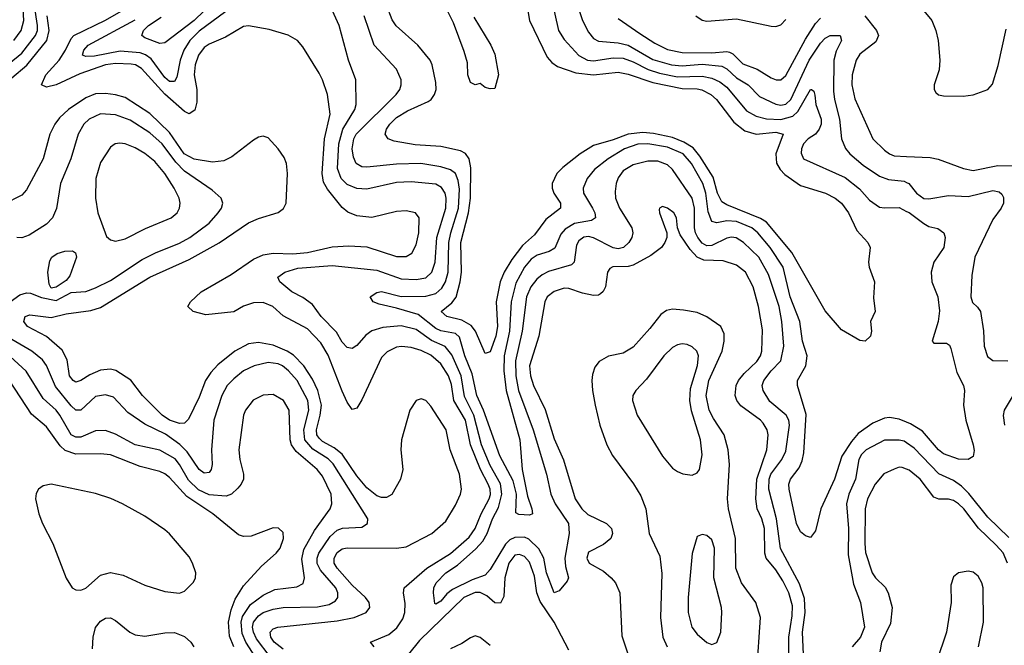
# Model space of a CAD drawing. Header units: inches. Extents: x 990535 to 1117859, y 769386 to 892122.
# Tile 401 of 656: x 1096402 to 1100396, y 792057 to 794594. Entities that reach past the tile are written whole.
import ezdxf

# ---------------------------------------------------------------- set-up
doc = ezdxf.new("R2010")
doc.units = ezdxf.units.IN
doc.header["$MEASUREMENT"] = 0
doc.layers.add('B0799', color=7, linetype='Continuous')
doc.layers.add('B1709', color=7, linetype='Continuous')

msp = doc.modelspace()

# ---------------------------------------------------------------- linework, layer by layer
at = {"layer": 'B0799', "color": 5}
for points, elevation in [([(1096377.9, 794510), (1096407.5, 794550), (1096418.4, 794590), (1096412.4, 794707.6)], 2760), ([(1098638.6, 794730), (1098684.6, 794590), (1098710, 794543.2), (1098730, 794516.8), (1098750, 794507), (1098830, 794499.5), (1098870, 794490.7), (1098970, 794432.9), (1099045.8, 794410), (1099090, 794406.2), (1099170, 794413.3), (1099250, 794405), (1099270, 794394.1), (1099310, 794358.4), (1099356.6, 794330), (1099402.8, 794282.8), (1099470, 794251.8), (1099490, 794247.5), (1099510, 794251), (1099530, 794270.1), (1099604.8, 794430), (1099650, 794499), (1099670, 794519), (1099690, 794529.5), (1099730.1, 794530.1), (1099735.4, 794510), (1099713.8, 794466.2), (1099704.8, 794430), (1099703.2, 794303.2), (1099707.3, 794270), (1099728.1, 794190), (1099736.4, 794110), (1099751.9, 794071.9), (1099769.4, 794050), (1099823.1, 794003.1), (1099890, 793959.5), (1099926.2, 793946.2), (1099990, 793938.4), (1100000, 793933.4)], 2660), ([(1097839.8, 792050), (1097825, 792070), (1097899.7, 792100.3), (1097931.9, 792128.1), (1097955.8, 792164.2), (1097964.5, 792190), (1097966, 792226), (1097958.2, 792270), (1097962.2, 792290), (1098053.8, 792370), (1098150, 792429.4), (1098224.7, 792495.3), (1098250.2, 792530), (1098274.5, 792590), (1098306.9, 792650), (1098311.2, 792668.8), (1098310.2, 792690), (1098302.9, 792710), (1098271.5, 792770), (1098230.4, 792870), (1098210, 792970), (1098163.3, 793050), (1098154.2, 793114.2), (1098141.5, 793150), (1098110, 793198.7), (1098070, 793232.7), (1098030, 793251.5), (1097990, 793263.7), (1097951.2, 793268.8), (1097930, 793265.8), (1097892.9, 793247.1), (1097870, 793223.2), (1097790, 793052.2), (1097770, 793018), (1097750, 793012.8), (1097730, 793042.6), (1097710, 793087.2), (1097653.4, 793233.4), (1097623.6, 793283.6), (1097570, 793339.9), (1097470, 793392.7), (1097429.3, 793430), (1097390, 793446.9), (1097350, 793446.1), (1097310, 793432.4), (1097270, 793408.7), (1097157.4, 793397.4), (1097105.2, 793410), (1097083.6, 793430), (1097094.7, 793450), (1097138.3, 793490), (1097260.1, 793559.9), (1097350, 793622), (1097390, 793640.5), (1097430, 793646.4), (1097510, 793644.8), (1097570, 793649.2), (1097670, 793671.9), (1097737.3, 793677.3), (1097810, 793672.6), (1097930, 793633.9), (1097970, 793633.2), (1097992.7, 793647.3), (1098010, 793681.3), (1098020.8, 793730), (1098022.4, 793790), (1098007, 793810), (1097970, 793818.4), (1097930, 793815.5), (1097830, 793792.2), (1097770, 793798.4), (1097733.5, 793813.5), (1097710, 793831.9), (1097650, 793906.1), (1097634.9, 793934.9), (1097629, 793970), (1097638.1, 794110), (1097662, 794210), (1097649.9, 794289.9), (1097630.4, 794350.4), (1097617.1, 794377.1), (1097550, 794483.6), (1097528.9, 794508.9), (1097490.8, 794530.8), (1097413.4, 794553.4), (1097330, 794568.6), (1097310, 794566.6), (1097236.6, 794523.4), (1097170, 794494.6), (1097150, 794481), (1097126.9, 794450), (1097113.2, 794410), (1097109.4, 794370), (1097120.7, 794310), (1097120.5, 794259.5), (1097112.9, 794227.1), (1097090, 794212.2), (1097070, 794221.7), (1096990, 794291.5), (1096895.8, 794395.8), (1096871.3, 794410), (1096854, 794414), (1096790, 794416.6), (1096750, 794410.4), (1096645.5, 794374.5), (1096550, 794329.3), (1096510, 794320.4), (1096490, 794329.7), (1096507.2, 794370), (1096562.2, 794430), (1096587.8, 794470), (1096610, 794517.5), (1096621.8, 794530), (1096750, 794591.8), (1096870, 794661.2)], 2680), ([(1097290, 794664.9), (1097130, 794546.7), (1097091.8, 794510), (1097067.6, 794470), (1097052.8, 794430), (1097039.4, 794360.6), (1097030, 794343.7), (1097010, 794343.5), (1096990, 794358.9), (1096935, 794435), (1096911.7, 794451.7), (1096890, 794459.1), (1096810, 794465.7), (1096705.6, 794445.6), (1096670, 794444.1), (1096656.8, 794450), (1096661.7, 794470), (1096679, 794490), (1096870, 794593.7)], 2660), ([(1097190, 794667.4), (1097109.7, 794590), (1096990, 794499.4), (1096970, 794496.8), (1096910, 794520.5), (1096897, 794530), (1096903.9, 794550), (1096923.7, 794570), (1096975.9, 794604.1)], 2640), ([(1098456.5, 794670), (1098469.6, 794590), (1098541.9, 794441.9), (1098560.4, 794420.4), (1098583.3, 794403.3), (1098657.7, 794377.7), (1098730, 794369.6), (1098830, 794381.1), (1098870, 794373.3), (1098970, 794338.7), (1099090, 794314.7), (1099150, 794313.9), (1099169.3, 794309.3), (1099205, 794290), (1099228.6, 794270), (1099298.4, 794178.4), (1099343.6, 794143.6), (1099389.8, 794129.8), (1099470, 794137.4), (1099498.5, 794130), (1099468.7, 794050), (1099472.3, 794012.3), (1099486.8, 793986.8), (1099506.3, 793966.3), (1099570, 793921.7), (1099670.3, 793890), (1099710.3, 793870), (1099735.6, 793850), (1099763.6, 793810), (1099798.2, 793738.2), (1099842.4, 793690), (1099852.7, 793670), (1099845.5, 793610), (1099848.2, 793590), (1099870.3, 793530), (1099865.7, 793465.7), (1099872.4, 793410), (1099854, 793370), (1099857.1, 793330), (1099853.4, 793310), (1099831.3, 793290), (1099810, 793293.2), (1099735.9, 793335.9), (1099670, 793412.7), (1099533.7, 793650), (1099432.1, 793772.1), (1099406.9, 793786.9), (1099270, 793842.9), (1099250, 793855.6), (1099232.9, 793890), (1099214.6, 793954.6), (1099160.5, 794040.5), (1099133.4, 794073.4), (1099096.8, 794096.8), (1099050, 794115.4), (1098972.8, 794132.8), (1098930, 794136.8), (1098870, 794130), (1098810, 794107), (1098730, 794084.1), (1098675, 794050), (1098605.3, 793994.7), (1098581.1, 793970), (1098561.4, 793930), (1098561.3, 793910), (1098568.4, 793890), (1098596.2, 793850), (1098595.5, 793830), (1098536.5, 793783.5), (1098490, 793720.7), (1098441.7, 793678.3), (1098398.5, 793621.5), (1098366.9, 793570), (1098351.5, 793530), (1098334.4, 793450), (1098339.6, 793350), (1098333.5, 793310), (1098310, 793246.6), (1098290, 793239.6), (1098250.5, 793330), (1098233.2, 793353.2), (1098195, 793375), (1098134.7, 793390), (1098112.1, 793410), (1098155.1, 793444.9), (1098172, 793468), (1098188.5, 793530), (1098193.5, 793570), (1098191.7, 793690), (1098221.9, 793810), (1098230.8, 793870), (1098232.3, 793992.3), (1098224.9, 794030), (1098210.8, 794050.8), (1098190, 794061.8), (1098110, 794079.5), (1098005.8, 794085.8), (1097920.7, 794100.7), (1097896.9, 794110), (1097884, 794130), (1097889.3, 794150), (1097902.9, 794170), (1097930, 794196.5), (1097975.4, 794224.6), (1098058.3, 794261.7), (1098071.1, 794270), (1098084.6, 794290), (1098090.9, 794310), (1098090, 794339), (1098075.2, 794410), (1098067, 794430), (1098017.5, 794490), (1097928.9, 794568.9), (1097913.3, 794593.3), (1097890, 794652.3)], 2620), ([(1098560.8, 794670), (1098587.8, 794550), (1098610, 794513.4), (1098670, 794448.6), (1098705.3, 794430), (1098730, 794426.7), (1098810, 794438.5), (1098850, 794437.8), (1098890, 794422.6), (1098951.1, 794391.1), (1098997, 794377), (1099070, 794362.3), (1099170, 794365.2), (1099210, 794357.1), (1099242.1, 794342.1), (1099270, 794319.9), (1099350, 794223.9), (1099390, 794202), (1099431.8, 794191.8), (1099490, 794189.2), (1099537.8, 794202.2), (1099559.1, 794220.9), (1099609.7, 794310.3), (1099614, 794310), (1099623.4, 794303.4), (1099627.8, 794287.8), (1099631.3, 794250), (1099653.7, 794190), (1099653.2, 794170), (1099645.4, 794150), (1099630.1, 794129.9), (1099600.2, 794110), (1099581.6, 794090), (1099573.4, 794070), (1099572.8, 794052.8), (1099582, 794030), (1099750, 793953.1), (1099808.3, 793908.3), (1099850, 793862.2), (1099890, 793834.1), (1099910, 793830.1), (1099970, 793832.1), (1100000, 793816.4)], 2640), ([(1096270, 794344.6), (1096410, 794458), (1096466.1, 794530), (1096473.7, 794550), (1096474.3, 794570), (1096462.1, 794650)], 2740), ([(1099582.8, 791990), (1099576.9, 792110), (1099588.6, 792190), (1099586.3, 792246.3), (1099565.4, 792305.4), (1099488.9, 792448.9), (1099471.6, 792570), (1099440.6, 792690), (1099442.1, 792730), (1099449.7, 792750), (1099493.7, 792810), (1099510, 792844.4), (1099524.9, 792950), (1099522.2, 792970), (1099511.7, 792990), (1099444.7, 793044.7), (1099417.5, 793090), (1099414, 793110), (1099420.6, 793130), (1099450, 793169.2), (1099490, 793210.5), (1099501.2, 793270), (1099493.9, 793370), (1099482.7, 793430), (1099439.8, 793559.8), (1099400.4, 793630), (1099338.3, 793690), (1099309.1, 793709.1), (1099290, 793712.3), (1099270, 793707.8), (1099210, 793677.9), (1099190, 793676.8), (1099170, 793688), (1099152.7, 793710), (1099143.7, 793730), (1099139.8, 793750), (1099139.6, 793830), (1099129.6, 793869.6), (1099050, 793986.6), (1099030, 794005.5), (1098990, 794020.5), (1098950, 794020.5), (1098890, 794005.2), (1098850, 793980.2), (1098830, 793951.8), (1098822.1, 793930), (1098817.3, 793897.3), (1098819.2, 793870), (1098834.7, 793830), (1098884.6, 793750), (1098889.4, 793730), (1098885.5, 793710), (1098872.6, 793690), (1098851.4, 793670), (1098830, 793663.9), (1098810, 793667.9), (1098730, 793708.8), (1098710, 793713.9), (1098690, 793711.4), (1098670, 793696.4), (1098660.2, 793679.8), (1098650.7, 793610), (1098640.2, 793599.8), (1098547.3, 793572.7), (1098520.9, 793559.1), (1098499.1, 793540.9), (1098475.7, 793510), (1098458.4, 793470), (1098440.6, 793330), (1098412.8, 793210), (1098414.8, 793150), (1098425.6, 793090), (1098485.5, 792930), (1098539.6, 792750), (1098556.8, 792670), (1098574.6, 792630), (1098627.9, 792550), (1098630.6, 792510), (1098613.3, 792410), (1098616.1, 792376.1), (1098627.8, 792330), (1098623.2, 792316.8), (1098590, 792277.2), (1098570, 792269.7), (1098539.1, 792350), (1098528.4, 792410), (1098508.2, 792448.2), (1098467.7, 792487.7), (1098450, 792495.2), (1098410, 792494.4), (1098390, 792484.3), (1098373.1, 792466.9), (1098310, 792364.2), (1098290, 792340.7), (1098237.3, 792322.7), (1098157.4, 792282.6), (1098134.9, 792265.1), (1098110, 792236.1), (1098090, 792223.5), (1098085.9, 792225.9), (1098079.9, 792270), (1098082.5, 792290), (1098092, 792310), (1098130.5, 792350), (1098177.8, 792382.2), (1098252.3, 792447.7), (1098280.8, 792479.2), (1098298.6, 792510), (1098319.3, 792570), (1098344.5, 792615.5), (1098358, 792670), (1098352, 792712), (1098310, 792785.3), (1098274.7, 792870), (1098243.6, 792990), (1098205.8, 793065.8), (1098193.3, 793150), (1098155, 793235), (1098128.5, 793268.5), (1098072.8, 793292.8), (1098010, 793336.8), (1097950, 793352.7), (1097875.1, 793344.9), (1097830, 793331.9), (1097806, 793314), (1097770, 793271.8), (1097750, 793260.3), (1097730, 793264.6), (1097710, 793285.8), (1097686.7, 793326.7), (1097624.7, 793390), (1097590, 793438.5), (1097550, 793466.8), (1097506.3, 793490), (1097457.6, 793530), (1097449.6, 793550), (1097478, 793570), (1097530, 793586.1), (1097670, 793597.5), (1097850, 793577.3), (1097950, 793542.9), (1098010, 793539.5), (1098050, 793547.3), (1098073.4, 793570), (1098086.7, 793610), (1098094.7, 793710), (1098130.8, 793830), (1098132.3, 793870), (1098127.5, 793890), (1098113.1, 793913.1), (1098090, 793926.6), (1097990, 793935.8), (1097930, 793932.8), (1097810, 793906.7), (1097770, 793908.6), (1097730, 793925.9), (1097705.8, 793950), (1097690.5, 793990.5), (1097696.2, 794090), (1097712.9, 794150), (1097760.9, 794230), (1097766.9, 794250), (1097765, 794350), (1097735.2, 794430), (1097697.4, 794570), (1097671.2, 794630)], 2660), ([(1098243.9, 794603.9), (1098313.2, 794490), (1098330, 794454), (1098344.4, 794370), (1098330, 794315.3), (1098310, 794313.2), (1098290, 794319), (1098270, 794335.3), (1098250, 794329), (1098230, 794339.5), (1098219.3, 794370), (1098218.3, 794418.3), (1098205.3, 794465.3), (1098161.5, 794581.5), (1098127.9, 794647.9)], 2580), ([(1096370, 794358.1), (1096431.2, 794408.8), (1096511.7, 794510), (1096521.2, 794550), (1096513.7, 794610)], 2720), ([(1100000, 792961.9), (1099970, 792974.3), (1099930, 792980.5), (1099910, 792977.7), (1099862.3, 792957.7), (1099803.9, 792916.1), (1099776.2, 792883.8), (1099736.8, 792823.2), (1099707, 792730), (1099652.4, 792610), (1099630, 792521.2), (1099610, 792493.2), (1099590, 792500.9), (1099570, 792517), (1099553.7, 792550), (1099523, 792690), (1099522, 792710), (1099529.1, 792730), (1099564, 792776), (1099575.9, 792804.1), (1099583, 792837), (1099592.7, 792992.7), (1099557, 793110), (1099557.5, 793130), (1099590.9, 793190), (1099597.1, 793230), (1099577.9, 793290), (1099567.1, 793370), (1099527.1, 793470), (1099498.9, 793590), (1099447, 793670), (1099395.8, 793730), (1099372.2, 793750), (1099310, 793775.6), (1099270, 793777.4), (1099230, 793769.4), (1099210, 793775.4), (1099194.7, 793814.7), (1099185.8, 793890), (1099173.4, 793930), (1099127.9, 794010), (1099092.8, 794050), (1099030, 794077.1), (1098950, 794090.7), (1098910, 794089.4), (1098855.5, 794070), (1098788.7, 794030), (1098733.7, 793986.3), (1098704.5, 793950), (1098687.5, 793910), (1098689.5, 793890), (1098726, 793830), (1098735.4, 793810), (1098737.6, 793790), (1098721.3, 793778.7), (1098652.9, 793767.1), (1098615.3, 793744.7), (1098596.7, 793723.3), (1098573.3, 793666.7), (1098550, 793653.9), (1098501.1, 793638.9), (1098477.2, 793622.8), (1098449.4, 793590), (1098414.9, 793525.1), (1098395.6, 793450), (1098388.6, 793330), (1098366.6, 793230), (1098365.3, 793170), (1098375.8, 793090), (1098431.1, 792890), (1098440.6, 792770), (1098461.3, 792661.3), (1098479.3, 792610), (1098481.6, 792590), (1098470, 792585), (1098426.8, 792586.8), (1098414.2, 792594.2), (1098417.1, 792670), (1098403.4, 792723.4), (1098350, 792824.8), (1098283.6, 793010), (1098256.7, 793070), (1098238, 793158), (1098208, 793230), (1098186.5, 793306.5), (1098170, 793320.6), (1098110, 793331.9), (1098090, 793341.3), (1098017.9, 793397.9), (1097930, 793424.4), (1097859.6, 793439.6), (1097835.6, 793450), (1097824.2, 793470), (1097850, 793487.8), (1097870, 793491.2), (1097950, 793471.6), (1098050, 793472.6), (1098090, 793483.5), (1098114.6, 793505.4), (1098129, 793531), (1098139.5, 793570), (1098142.5, 793690), (1098150.7, 793730), (1098182.5, 793830), (1098186.6, 793906.6), (1098181.3, 793941.3), (1098169.9, 793969.9), (1098150, 793984.3), (1098110, 793997.4), (1098029.7, 794010.3), (1097930, 794008.1), (1097810, 793995.4), (1097790, 793997), (1097767.3, 794010), (1097756, 794036), (1097750.6, 794070), (1097757.3, 794110), (1097767.4, 794130), (1097928.9, 794290), (1097943.5, 794310), (1097949.8, 794330), (1097949.8, 794349.8), (1097930, 794393.7), (1097839.5, 794490), (1097799, 794610)], 2640), ([(1098830, 794598.9), (1098917.3, 794537.3), (1098978.8, 794498.8), (1099030, 794473.3), (1099090, 794461.2), (1099210, 794459.8), (1099270, 794465), (1099281.9, 794461.9), (1099294.9, 794454.9), (1099335.3, 794415.3), (1099393.1, 794393.1), (1099450, 794357.3), (1099470.4, 794349.6), (1099490, 794350.1), (1099510, 794366.8), (1099590, 794514.2), (1099630, 794578.8), (1099650, 794599.9)], 2680), ([(1099144.3, 794610), (1099170, 794592.2), (1099190, 794587.1), (1099310, 794597.4), (1099450, 794566.9), (1099470, 794566.2), (1099490, 794573.3), (1099510, 794594.8)], 2720), ([(1099830.1, 794610), (1099878, 794550), (1099885.2, 794530), (1099875.7, 794504.3), (1099810, 794454.1), (1099794.6, 794430), (1099779.6, 794370), (1099778.3, 794330), (1099790, 794273.1), (1099863.5, 794110), (1099910, 794065), (1099930, 794049.6), (1099950, 794041.6), (1100000, 794039.4)], 2680), ([(1097470, 792040.4), (1097434.5, 792070), (1097420.5, 792090), (1097417.9, 792110), (1097430, 792123.7), (1097449.6, 792130.4), (1097690, 792155.4), (1097759.1, 792170), (1097807.4, 792190), (1097822.8, 792210), (1097820.2, 792230), (1097804.8, 792250), (1097750, 792300.8), (1097689.9, 792370), (1097677.6, 792390), (1097676.9, 792410), (1097690, 792432.7), (1097710, 792447.2), (1097730, 792451.6), (1097930, 792451), (1097970, 792456.6), (1098074, 792510), (1098130, 792559.8), (1098170, 792624.4), (1098190.6, 792670), (1098194.5, 792690), (1098186.4, 792750), (1098148.5, 792850), (1098132.2, 792930), (1098070, 793026.8), (1098050, 793049), (1098030, 793055.9), (1098010, 793049.7), (1097984.8, 793010), (1097950.9, 792890), (1097947.5, 792850), (1097956.1, 792770), (1097946.4, 792730), (1097911.8, 792668.2), (1097890, 792655.9), (1097870, 792656.3), (1097850, 792663.4), (1097810, 792694.6), (1097770, 792744.1), (1097710, 792831.7), (1097677.5, 792857.5), (1097630, 792882.7), (1097616.2, 792896.2), (1097607.9, 792910), (1097605.3, 792930), (1097621, 792990), (1097626.2, 793030), (1097611.8, 793090), (1097590, 793135.8), (1097555.1, 793190), (1097512.6, 793232.6), (1097487.4, 793250), (1097430, 793273.5), (1097370, 793284.8), (1097330, 793279.3), (1097274.4, 793250), (1097205.5, 793194.5), (1097177, 793163), (1097155.7, 793130), (1097130, 793063.5), (1097086.9, 792973.1), (1097070, 792957.7), (1097050, 792956.6), (1097010, 792970.3), (1096979.3, 792990), (1096900.2, 793070), (1096852.5, 793132.5), (1096791.7, 793171.7), (1096770, 793175.9), (1096730, 793172), (1096686.4, 793153.6), (1096650, 793130.5), (1096630, 793123.4), (1096618.5, 793130), (1096603.7, 793150), (1096594, 793214), (1096574, 793254), (1096510, 793309.3), (1096433.7, 793350), (1096418, 793370), (1096423.5, 793390), (1096443.3, 793396.7), (1096530, 793385.4), (1096590, 793400.4), (1096690, 793414.4), (1096730, 793427.2), (1096930, 793549.2), (1097090, 793621.6), (1097210.8, 793689.2), (1097330, 793770.1), (1097370, 793787.8), (1097450, 793811.6), (1097472.6, 793827.4), (1097482.5, 793850), (1097487.7, 793970), (1097483.6, 794010), (1097474.5, 794034.5), (1097450, 794069.7), (1097410, 794114), (1097390, 794122), (1097370, 794117), (1097350, 794104.7), (1097263, 794037), (1097230, 794021.3), (1097183.4, 794016.6), (1097110, 794027.9), (1097069.3, 794049.3), (1097010, 794136.1), (1096930, 794213.5), (1096830, 794277.5), (1096790, 794289.5), (1096750, 794294.2), (1096710, 794292.4), (1096670, 794276.7), (1096599.3, 794230), (1096563.7, 794196.3), (1096544.2, 794170), (1096524.5, 794130), (1096497.4, 794030), (1096430, 793904.4), (1096410, 793881.5), (1096336.2, 793843.8)], 2720), ([(1096363.5, 793450), (1096402.1, 793477.9), (1096430, 793486.1), (1096445.3, 793485.3), (1096490, 793467.3), (1096550, 793455.2), (1096610, 793486.9), (1096670, 793491.3), (1096710, 793505.7), (1096770, 793535.6), (1096899.1, 793620.9), (1096952.3, 793647.7), (1097050, 793687.2), (1097091.6, 793710), (1097170, 793768.1), (1097207.3, 793810), (1097220.3, 793830), (1097226, 793850), (1097219.7, 793870), (1097182.6, 793902.6), (1097070, 793979.9), (1097035.8, 794015.8), (1096979.4, 794090), (1096930, 794134.8), (1096850, 794186.7), (1096790, 794208.5), (1096730, 794211.4), (1096683.2, 794190), (1096661.6, 794170), (1096639.2, 794130), (1096608.9, 794030), (1096567.5, 793930), (1096551.4, 793828.6), (1096534.9, 793790), (1096510, 793764.4), (1096440.1, 793719.9), (1096410.7, 793709.3), (1096390, 793710.5)], 2740), ([(1099521.3, 791950), (1099522.4, 792090), (1099535.9, 792175.9), (1099536.7, 792216.7), (1099522.1, 792270), (1099497.9, 792317.9), (1099470, 792362.3), (1099430.5, 792410.5), (1099425.4, 792430), (1099423.1, 792530), (1099412.2, 792570), (1099394.3, 792610), (1099387.7, 792650), (1099391.9, 792730), (1099433.3, 792850), (1099438.5, 792910), (1099434, 792930), (1099417.6, 792957.6), (1099406.7, 792970), (1099327.6, 793027.6), (1099311, 793050), (1099304.5, 793070), (1099308.3, 793110), (1099318.4, 793130), (1099341.4, 793158.6), (1099392.8, 793207.2), (1099406.7, 793230), (1099412.1, 793250), (1099415.5, 793335.5), (1099399.4, 793430), (1099377.5, 793510), (1099346.7, 793570), (1099310, 793598.5), (1099256.2, 793616.2), (1099177.9, 793617.9), (1099150, 793630.7), (1099122, 793662), (1099080.6, 793720.6), (1099071, 793750), (1099066.4, 793790), (1099055.8, 793810), (1099030, 793829.7), (1099010, 793835.8), (1098997.3, 793830), (1098996.3, 793823.7), (1098997.4, 793810), (1099027.3, 793730), (1099026.5, 793710), (1099019.3, 793690), (1099005, 793670), (1098962.9, 793637.1), (1098890, 793598), (1098870, 793592.6), (1098808.7, 793591.3), (1098795.6, 793584.4), (1098786.8, 793570), (1098778.1, 793510), (1098769, 793491), (1098758.4, 793481.6), (1098750, 793476.5), (1098730, 793475.7), (1098685, 793485), (1098630, 793504), (1098610, 793504.3), (1098570, 793491.5), (1098542.1, 793470), (1098532.5, 793450), (1098507.9, 793310), (1098470.5, 793190), (1098474.6, 793150), (1098486.5, 793110), (1098533.3, 793013.3), (1098570, 792894.6), (1098608.6, 792808.6), (1098655.6, 792650), (1098682.1, 792610), (1098707.1, 792587.1), (1098781.8, 792550), (1098802.8, 792530), (1098807.4, 792510), (1098800.5, 792490), (1098770, 792465.2), (1098710, 792434.8), (1098702.7, 792410), (1098711.6, 792390), (1098770, 792357.8), (1098801.3, 792330), (1098818.5, 792310), (1098836.3, 792270), (1098844.4, 792095.6), (1098872.6, 792010)], 2680), ([(1099392.7, 791950), (1099407, 792170), (1099387.8, 792230), (1099330.5, 792310.5), (1099307.5, 792370), (1099305.3, 792490), (1099277.8, 792610), (1099273.3, 792650), (1099281.3, 792790), (1099275.8, 792850), (1099259.9, 792910), (1099216.2, 792976.2), (1099199.2, 793010), (1099186.2, 793070), (1099197.3, 793130), (1099252.3, 793250), (1099260.2, 793290), (1099259.8, 793319.8), (1099246.3, 793350), (1099190, 793389), (1099150, 793405.6), (1099095.1, 793415.1), (1099050, 793419.6), (1099025.4, 793414.6), (1099002.3, 793397.7), (1098958.7, 793341.3), (1098890, 793265.2), (1098850, 793241.5), (1098790, 793229.2), (1098752.4, 793207.6), (1098735.2, 793184.8), (1098725, 793155), (1098722.6, 793130), (1098725, 793090), (1098736.1, 793030), (1098755.7, 792950), (1098784.1, 792870), (1098806.7, 792826.7), (1098891.9, 792711.9), (1098922.2, 792662.2), (1098941.7, 792610), (1098955.6, 792510), (1098998.7, 792418.7), (1099007.2, 792347.2), (1099001.9, 792170), (1099011.1, 792090), (1099028.5, 792050)], 2720), ([(1097370.2, 791990), (1097318.6, 792070), (1097304.6, 792104.6), (1097300.1, 792150), (1097306, 792174), (1097337.5, 792222.5), (1097390, 792260.5), (1097437.5, 792282.5), (1097525.9, 792294.1), (1097552.4, 792307.6), (1097557.3, 792330), (1097546, 792406), (1097554.8, 792445.2), (1097597.8, 792522.2), (1097661.5, 792610), (1097668.6, 792630), (1097665.7, 792670), (1097630, 792742.3), (1097608.9, 792770), (1097523.1, 792843.1), (1097504, 792870), (1097498.8, 792890), (1097494.7, 793010), (1097471.6, 793050), (1097430, 793073.2), (1097390, 793070.6), (1097349.5, 793050.5), (1097317.6, 793010), (1097309.3, 792990), (1097291.4, 792850), (1097294.6, 792810), (1097309.5, 792750), (1097309.4, 792730), (1097300.2, 792710), (1097286.2, 792693.8), (1097260.7, 792670), (1097238.8, 792661.2), (1097170, 792667.3), (1097127, 792687), (1097086.9, 792726.9), (1097050.5, 792790.5), (1097032.5, 792812.5), (1096970, 792848.2), (1096870, 792869.9), (1096790, 792913), (1096750, 792928.2), (1096710, 792925.9), (1096650, 792900.3), (1096630, 792900.7), (1096610.6, 792910.6), (1096565.1, 792990), (1096550, 793010), (1096496.9, 793056.9), (1096428.3, 793168.3), (1096313.1, 793273.1)], 2760), ([(1097418.5, 792010), (1097363.1, 792083.1), (1097349.7, 792110), (1097346.2, 792130), (1097349.7, 792150), (1097370, 792176.4), (1097390, 792189), (1097430, 792203.4), (1097470, 792209.4), (1097610, 792212.4), (1097657.7, 792222.3), (1097683.3, 792236.7), (1097692.9, 792250), (1097692.3, 792270), (1097683.7, 792290), (1097621.7, 792361.7), (1097608.5, 792388.5), (1097608.4, 792410), (1097615.7, 792430), (1097661.9, 792498.1), (1097690, 792524), (1097711.1, 792531.1), (1097790, 792535.9), (1097813.3, 792550), (1097814.8, 792570), (1097673.1, 792793.1), (1097653, 792813), (1097591.5, 792851.5), (1097558.9, 792890), (1097554.5, 792930), (1097574.9, 793010), (1097570.2, 793050), (1097527.7, 793130), (1097492.8, 793170), (1097467.9, 793190), (1097450, 793198.2), (1097410, 793203.2), (1097353.1, 793190), (1097310, 793169.3), (1097270, 793137.9), (1097243.8, 793110), (1097221.5, 793070), (1097189.6, 792970), (1097179.4, 792850), (1097182.7, 792790), (1097178, 792770), (1097170, 792757.7), (1097150, 792755), (1097130, 792769.9), (1097081.4, 792841.4), (1097051, 792871), (1096993.3, 792913.3), (1096910, 792953.4), (1096840.6, 793000.6), (1096782.8, 793062.8), (1096750, 793072.4), (1096710, 793065.6), (1096650.1, 793009.9), (1096630, 793010.4), (1096610, 793027.5), (1096546.7, 793106.7), (1096510.9, 793190.9), (1096494.2, 793214.2), (1096450.6, 793250), (1096370, 793296.7)], 2740), ([(1097269.9, 792049.9), (1097253.1, 792093.1), (1097248.6, 792150), (1097259.1, 792200.9), (1097276, 792244), (1097310, 792297.6), (1097382.5, 792377.5), (1097442.4, 792430), (1097458.3, 792450), (1097472.6, 792490), (1097470, 792514), (1097451.5, 792531.5), (1097430, 792533.6), (1097341.1, 792498.9), (1097310, 792497.8), (1097290, 792504.1), (1097185.8, 792590), (1097080.1, 792660.1), (1097010, 792736.6), (1096990, 792752.3), (1096970, 792761.7), (1096890, 792782), (1096770, 792828.5), (1096730, 792833.4), (1096630, 792831.8), (1096586.5, 792846.5), (1096566, 792866), (1096510, 792942.3), (1096450, 792994.1), (1096359.9, 793130)], 2780), ([(1100000, 792877.1), (1099990, 792884.2), (1099970, 792888.9), (1099910, 792888.1), (1099835.9, 792850), (1099817.3, 792830), (1099806.7, 792810), (1099792, 792730), (1099765.1, 792670), (1099755.9, 792630), (1099764, 792530), (1099763.3, 792423.3), (1099784.4, 792304.4), (1099812.2, 792230), (1099828.8, 792130), (1099812.4, 792090), (1099779.5, 792050)], 2660), ([(1100000, 792770.9), (1099982.3, 792777.7), (1099970, 792778.5), (1099950, 792771.2), (1099908.1, 792751.9), (1099872.5, 792710), (1099841.8, 792650), (1099832.1, 792610), (1099830.1, 792470), (1099833.4, 792433.4), (1099860.4, 792350), (1099874.1, 792330), (1099912.7, 792292.7), (1099925.5, 792270), (1099941.1, 792210), (1099934.6, 792145.4), (1099898.4, 792070), (1099890.6, 792030)], 2680), ([(1098630, 792036.5), (1098570.4, 792150.4), (1098513.7, 792233.7), (1098499.8, 792270), (1098490, 792337.2), (1098470, 792393.2), (1098450, 792416.4), (1098430, 792424.8), (1098410, 792422.5), (1098386.6, 792390), (1098370.5, 792330), (1098365.8, 792254.2), (1098352.4, 792227.6), (1098330, 792229.4), (1098296.6, 792256.6), (1098270, 792270.8), (1098250, 792270.7), (1098204, 792250), (1098023.7, 792076.3), (1097979, 792021)], 2680), ([(1096697.7, 792042.3), (1096699.4, 792090), (1096710, 792129.3), (1096730, 792153.9), (1096750, 792166.7), (1096770, 792168.1), (1096790, 792157.9), (1096848.3, 792110), (1096870, 792099.2), (1096910, 792093.8), (1096990, 792107.6), (1097030, 792108.2), (1097070, 792093), (1097095.7, 792070), (1097108.4, 792050)], 2780), ([(1098310, 792055.4), (1098270, 792088.7), (1098250, 792094.5), (1098230, 792087.1), (1098196.1, 792063.9), (1098150, 792042.6)], 2720)]:
    msp.add_lwpolyline(points, dxfattribs=dict(at, elevation=elevation))
for points, elevation in [([(1096807.4, 794092.6), (1096789.5, 794090.5), (1096770, 794077.2), (1096730, 794015.1), (1096710.9, 793950), (1096709.3, 793870), (1096718.4, 793810), (1096754.6, 793714.6), (1096770, 793700.4), (1096790, 793696), (1096830, 793705.6), (1096912.8, 793747.2), (1097016, 793790), (1097040.3, 793810), (1097050.7, 793830), (1097052.4, 793850), (1097048.2, 793870), (1097028.1, 793910), (1096990, 793970.6), (1096950, 794018.9), (1096910, 794051.1), (1096870, 794074.1), (1096830, 794089.9)], 2760), ([(1096530, 793505.6), (1096521.7, 793521.7), (1096516.2, 793570), (1096524.2, 793615.8), (1096532.7, 793630), (1096553.8, 793646.2), (1096585.4, 793654.6), (1096616, 793656), (1096628.6, 793648.6), (1096631.7, 793630), (1096605.5, 793554.5), (1096590, 793535.6), (1096550, 793508.5)], 2740), ([(1099090, 793278.6), (1099070, 793274.8), (1099050, 793264.4), (1099014.5, 793230), (1098944.2, 793135.8), (1098901.1, 793090), (1098889.1, 793070), (1098888.1, 793050), (1098907.1, 792990), (1099010, 792823.7), (1099050, 792775.5), (1099070, 792761.6), (1099092.1, 792752.1), (1099130, 792746.7), (1099150, 792755.5), (1099159.7, 792770), (1099170.6, 792829.4), (1099163.7, 792890), (1099127.6, 793007.6), (1099119.9, 793050), (1099122.6, 793097.4), (1099151.6, 793191.6), (1099156.2, 793230), (1099148.9, 793250), (1099130, 793267.2), (1099110, 793276.2)], 2740), ([(1096530, 792709.8), (1096496.7, 792703.3), (1096477.6, 792690), (1096468.4, 792671.6), (1096466.4, 792650), (1096479.7, 792590), (1096495, 792550), (1096536.8, 792470), (1096590, 792328.5), (1096615.3, 792290), (1096630, 792281.2), (1096650, 792280.6), (1096670, 792288.7), (1096730, 792340.8), (1096770, 792352.2), (1096821.4, 792341.4), (1096910, 792300.8), (1096990, 792274.7), (1097050, 792267.6), (1097070, 792276.5), (1097107.3, 792312.7), (1097114.8, 792330), (1097115.9, 792350), (1097103.4, 792390), (1097090, 792415.5), (1097010, 792508.3), (1096990, 792524.7), (1096910, 792580.2), (1096818.2, 792630), (1096771.7, 792651.7), (1096710, 792671.8)], 2820), ([(1099170, 792506.6), (1099150, 792497.2), (1099130, 792428.7), (1099114, 792250), (1099114.3, 792190), (1099129, 792130), (1099150, 792102.4), (1099190, 792068), (1099210, 792060.5), (1099230, 792067.7), (1099246, 792110), (1099249.7, 792190), (1099248.3, 792210), (1099217.4, 792330), (1099220.3, 792450), (1099210, 792484.5), (1099190, 792502)], 2740)]:
    msp.add_lwpolyline(points, close=True, dxfattribs=dict(at, elevation=elevation))
at = {"layer": 'B1709', "color": 5}
for points, elevation in [([(1100000, 794695.3), (1100004.7, 794690), (1100070.2, 794630), (1100102.6, 794590), (1100118.9, 794550), (1100128.4, 794510), (1100135.2, 794430), (1100131.4, 794390), (1100111.7, 794330), (1100111.8, 794310), (1100118.9, 794298.9), (1100128.6, 794288.6), (1100150, 794284.5), (1100230, 794283.2), (1100270, 794288.4), (1100329.7, 794310), (1100347.7, 794332.3), (1100371.8, 794408.2), (1100404.3, 794555.7)], 2720), ([(1100000, 794039.4), (1100095.3, 794035.3), (1100127.8, 794027.8), (1100230.5, 793990), (1100270, 793982.5), (1100370, 794002.3), (1100430, 794001)], 2680), ([(1100000, 793933.4), (1100008.9, 793928.9), (1100040.5, 793890), (1100070, 793869.1), (1100090, 793866.6), (1100170, 793881), (1100250, 793876.6), (1100350, 793901.6), (1100375.6, 793895.6), (1100386.4, 793886.4), (1100392.5, 793872.5), (1100392.4, 793850), (1100383.8, 793830), (1100350, 793783.1), (1100277, 793630), (1100264.3, 793555.7), (1100261, 793470), (1100266.6, 793446.6), (1100288.1, 793428.1), (1100299.3, 793410), (1100311.8, 793331.8), (1100314.6, 793270), (1100327.6, 793227.6), (1100350, 793211.6), (1100410, 793210.1)], 2660), ([(1100000, 793816.4), (1100010, 793811.2), (1100070, 793766.6), (1100090, 793755.6), (1100126.5, 793746.5), (1100150.3, 793730), (1100155.8, 793710), (1100151, 793670), (1100110.8, 793610), (1100100.1, 793570), (1100102.1, 793530), (1100126.3, 793470), (1100133.5, 793413.5), (1100128.4, 793370), (1100103.9, 793290), (1100110, 793281.7), (1100161.4, 793281.4), (1100173.5, 793273.5), (1100179.8, 793259.8), (1100203.5, 793163.5), (1100230.3, 793110), (1100234.6, 793090), (1100230.4, 793030), (1100239.5, 792970), (1100270.2, 792870), (1100273.3, 792846.7), (1100270, 792822), (1100250.3, 792809.7), (1100210, 792811.5), (1100150, 792833.6), (1100129.2, 792850), (1100064.7, 792924.7), (1100015.4, 792955.4), (1100000, 792961.9)], 2640), ([(1100491.7, 793170), (1100395.3, 793010), (1100391.9, 792988.1), (1100397.6, 792950)], 2660), ([(1100414.2, 792494.2), (1100330, 792576.2), (1100252.4, 792672.4), (1100222.5, 792702.5), (1100190, 792725.6), (1100130, 792752.6), (1100030, 792855.8), (1100000, 792877.1)], 2660), ([(1100409.8, 792389.8), (1100391.2, 792431.2), (1100363.4, 792463.4), (1100291.2, 792531.2), (1100231.8, 792610), (1100210, 792630.4), (1100190, 792643.6), (1100170, 792649.4), (1100130, 792649.9), (1100110, 792657), (1100054.9, 792730), (1100010, 792767), (1100000, 792770.9)], 2680), ([(1100291.8, 792050), (1100312, 792150), (1100309.9, 792289.9), (1100304.9, 792310), (1100290, 792337.1), (1100270, 792352.7), (1100250, 792357.5), (1100210.5, 792350), (1100190, 792334.3), (1100179.4, 792300.6), (1100180.9, 792230), (1100161.4, 792110), (1100121.8, 791990)], 2720)]:
    msp.add_lwpolyline(points, dxfattribs=dict(at, elevation=elevation))

doc.saveas('drawing.dxf')
